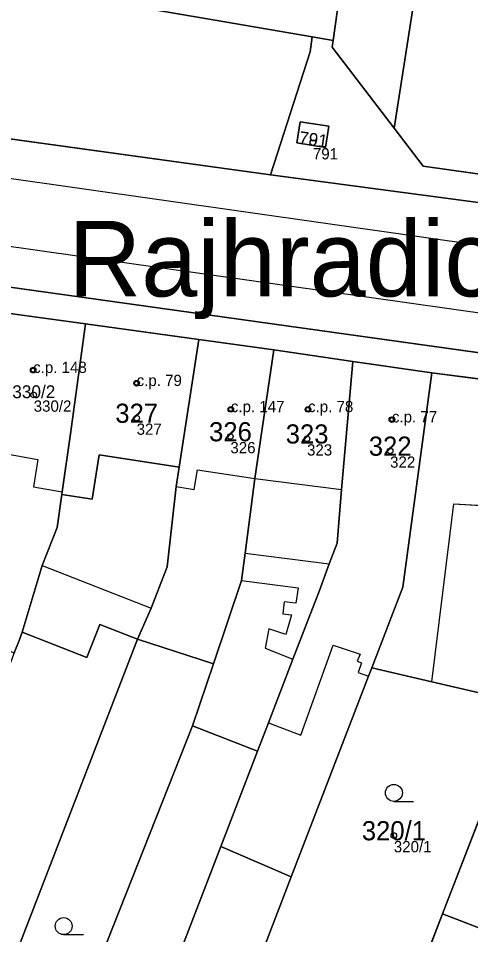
# Model space of a CAD drawing. Extents: x -603967 to -594699, y -1179315 to -1165625.
# Drawn here: x -597874.4 to -597834.2, y -1172370 to -1172288.7 of the extents above; entities that cross this region are included whole.
import ezdxf

# ---------------------------------------------------------------- set-up
doc = ezdxf.new("R2010")
doc.units = 0
for name, color, linetype in [('Definiční body', 7, 'Continuous'), ('Hranice parcel', 7, 'Continuous'), ('Parcelní čísla', 7, 'Continuous'), ('Polygon budovy', 7, 'Continuous'), ('Polygon parcely', 7, 'Continuous'), ('Pop  PČ popisy', 7, 'Continuous'), ('Vnitřní kresba', 7, 'Continuous'), ('Značky budov', 7, 'Continuous'), ('Značky kultur', 7, 'Continuous')]:
    doc.layers.add(name, color=color, linetype=linetype)

msp = doc.modelspace()

# ---------------------------------------------------------------- linework, layer by layer
at = {"layer": 'Definiční body'}
for centre in [(-597848.22, -1172299.74994), (-597873.04, -1172319.93994), (-597863.86, -1172321.09994), (-597872.99, -1172322.13994), (-597855.5, -1172323.41994), (-597848.65, -1172323.41994), (-597863.86, -1172324.18994), (-597841.21, -1172324.32994), (-597855.54, -1172325.82994), (-597848.74, -1172326.02994), (-597841.37, -1172327.10994), (-597841.04, -1172361.23994)]:
    msp.add_circle(centre, 0.25, dxfattribs=at)
at = {"layer": 'Hranice parcel'}
for p, q in [((-597843.27, -1172268), (-597846.43, -1172290.68)), ((-597960.77, -1172287.58), (-597851.99, -1172302.61)), ((-597846.43, -1172290.68), (-597848.29, -1172290.37)), ((-597846.43, -1172290.68), (-597846.51, -1172291.29)), ((-597846.51, -1172291.29), (-597841.01, -1172298.48)), ((-597841.01, -1172298.48), (-597838.43, -1172301.85)), ((-597797.27, -1172323.47), (-597956.98, -1172301.12)), ((-597868.4, -1172315.83), (-597875.31, -1172314.88)), ((-597858.33, -1172317.21), (-597868.4, -1172315.83)), ((-597851.69, -1172318.15), (-597858.33, -1172317.21)), ((-597851.69, -1172318.15), (-597853.36, -1172329.57)), ((-597844.68, -1172319.17), (-597851.69, -1172318.15)), ((-597837.68, -1172320.18), (-597844.68, -1172319.17)), ((-597837.68, -1172320.18), (-597840.24, -1172339.2)), ((-597823.64, -1172322), (-597837.68, -1172320.18)), ((-597860.36, -1172330.27), (-597861.14, -1172337.39)), ((-597840.24, -1172339.2), (-597842.99, -1172346.35)), ((-597863.79, -1172343.81), (-597887.75, -1172405.79)), ((-597857.04, -1172345.99), (-597863.79, -1172343.81)), ((-597857.04, -1172345.99), (-597858.91, -1172351.51)), ((-597858.91, -1172351.51), (-597883.76, -1172414.3)), ((-597858.91, -1172351.51), (-597853.13, -1172353.76)), ((-597853.13, -1172353.76), (-597856.39, -1172362.22)), ((-597831.29, -1172354.15), (-597836.71, -1172368.19)), ((-597864.04, -1172382.13), (-597856.39, -1172362.22)), ((-597856.39, -1172362.22), (-597850.14, -1172364.92)), ((-597850.14, -1172364.92), (-597852.42, -1172370.84)), ((-597836.71, -1172368.19), (-597839.64, -1172375.77)), ((-597825.53, -1172372.51), (-597836.71, -1172368.19))]:
    msp.add_line(p, q, dxfattribs=at)
for points in [[(-597799.1, -1172253.23), (-597834.14, -1172254.47), (-597841.01, -1172298.48)], [(-597848.29, -1172290.37), (-597857.07, -1172288.86), (-597902.52, -1172281.09), (-597902.2, -1172279.02)], [(-597851.99, -1172302.61), (-597848.47, -1172291.69), (-597848.29, -1172290.37)], [(-597849.36, -1172297.89), (-597849.65, -1172299.77), (-597847.1, -1172300.17), (-597846.81, -1172298.29), (-597849.36, -1172297.89)], [(-597838.43, -1172301.85), (-597806.33, -1172306.37), (-597805.42, -1172303.54)], [(-597731.68, -1172318.8), (-597765.64, -1172314.46), (-597793.13, -1172310.44), (-597851.99, -1172302.61)], [(-597868.4, -1172315.83), (-597869.73, -1172325.59), (-597870.47, -1172330.74), (-597870.5, -1172330.98), (-597870.91, -1172333.89), (-597872.24, -1172337.28), (-597874, -1172343.19)], [(-597858.33, -1172317.21), (-597860.09, -1172328.55), (-597860.36, -1172330.27)], [(-597844.68, -1172319.17), (-597845.67, -1172330.52), (-597846.08, -1172335.29), (-597846.77, -1172337.14), (-597847.64, -1172339.5), (-597849.99, -1172345.6), (-597852.16, -1172351.24), (-597853.13, -1172353.76)], [(-597853.36, -1172329.57), (-597854.22, -1172336.17), (-597854.54, -1172338.6), (-597857.04, -1172345.99)], [(-597861.14, -1172337.39), (-597862.58, -1172341.06), (-597863.79, -1172343.81)], [(-597874, -1172343.19), (-597868.27, -1172345.43), (-597867.13, -1172342.5), (-597863.79, -1172343.81)], [(-597874, -1172343.19), (-597874.29, -1172343.92), (-597874.71, -1172345.02)], [(-597842.99, -1172346.35), (-597843.28, -1172347.1), (-597850.14, -1172364.92)], [(-597842.99, -1172346.35), (-597837.67, -1172347.59), (-597829.49, -1172349.49)]]:
    msp.add_lwpolyline(points, dxfattribs=at)
at = {"layer": 'Polygon budovy'}
for points in [[(-597875.31, -1172314.88), (-597876.91, -1172327.11), (-597872.61, -1172327.86), (-597873.02, -1172330.29), (-597870.47, -1172330.74), (-597869.73, -1172325.59), (-597868.4, -1172315.83)], [(-597868.4, -1172315.83), (-597869.73, -1172325.59), (-597870.47, -1172330.74), (-597870.5, -1172330.98), (-597867.8, -1172331.4), (-597867.19, -1172327.45), (-597860.09, -1172328.55), (-597858.33, -1172317.21)], [(-597860.09, -1172328.55), (-597860.36, -1172330.27), (-597858.74, -1172330.52), (-597858.47, -1172328.78), (-597853.36, -1172329.57), (-597851.69, -1172318.15), (-597858.33, -1172317.21)], [(-597851.69, -1172318.15), (-597853.36, -1172329.57), (-597845.67, -1172330.52), (-597844.68, -1172319.17)], [(-597852.16, -1172351.24), (-597849.29, -1172352.34), (-597846.41, -1172344.35), (-597844.04, -1172345.14), (-597844.29, -1172345.76), (-597843.91, -1172345.92), (-597844.2, -1172346.78), (-597843.28, -1172347.1), (-597842.99, -1172346.35), (-597840.24, -1172339.2), (-597837.68, -1172320.18), (-597844.68, -1172319.17), (-597845.67, -1172330.52), (-597846.08, -1172335.29), (-597846.77, -1172337.14), (-597847.64, -1172339.5), (-597849.99, -1172345.6)], [(-597840.24, -1172339.2), (-597842.99, -1172346.35), (-597837.67, -1172347.59), (-597835.73, -1172331.81), (-597825.22, -1172332.4), (-597823.64, -1172322), (-597837.68, -1172320.18)]]:
    msp.add_lwpolyline(points, close=True, dxfattribs=at)
at = {"layer": 'Polygon parcely'}
for points in [[(-597846.51, -1172291.29), (-597841.01, -1172298.48), (-597834.14, -1172254.47), (-597799.1, -1172253.23), (-597798.87, -1172251.98), (-597825.85, -1172253.05), (-597836.28, -1172253.46), (-597841.25, -1172253.65), (-597841.48, -1172255.09), (-597837.95, -1172255.68), (-597839.74, -1172268.6), (-597843.27, -1172268), (-597846.43, -1172290.68)], [(-597805.42, -1172303.54), (-597809.17, -1172302.98), (-597808, -1172294.35), (-597804.59, -1172294.69), (-597803.4, -1172285.08), (-597802.68, -1172279.24), (-597802.47, -1172277.54), (-597799.1, -1172253.23), (-597834.14, -1172254.47), (-597841.01, -1172298.48), (-597838.43, -1172301.85), (-597806.33, -1172306.37)], [(-597939.04, -1172265.73), (-597958.15, -1172263.39), (-597958.56, -1172266.68), (-597960.77, -1172287.58), (-597851.99, -1172302.61), (-597848.47, -1172291.69), (-597848.29, -1172290.37), (-597857.07, -1172288.86), (-597902.52, -1172281.09), (-597902.2, -1172279.02), (-597910.2, -1172277.6), (-597910.76, -1172280.83), (-597940.76, -1172275.87), (-597940.21, -1172272.62)], [(-597849.36, -1172297.89), (-597849.65, -1172299.77), (-597847.1, -1172300.17), (-597846.81, -1172298.29)], [(-597849.36, -1172297.89), (-597846.81, -1172298.29), (-597847.1, -1172300.17), (-597849.65, -1172299.77)], [(-597875.31, -1172314.88), (-597876.91, -1172327.11), (-597877.94, -1172334.69), (-597881.43, -1172342.45), (-597874.71, -1172345.02), (-597874.29, -1172343.92), (-597874, -1172343.19), (-597872.24, -1172337.28), (-597870.91, -1172333.89), (-597870.5, -1172330.98), (-597870.47, -1172330.74), (-597869.73, -1172325.59), (-597868.4, -1172315.83)], [(-597870.91, -1172333.89), (-597872.24, -1172337.28), (-597874, -1172343.19), (-597868.27, -1172345.43), (-597867.13, -1172342.5), (-597863.79, -1172343.81), (-597862.58, -1172341.06), (-597861.14, -1172337.39), (-597860.36, -1172330.27), (-597860.09, -1172328.55), (-597858.33, -1172317.21), (-597868.4, -1172315.83), (-597869.73, -1172325.59), (-597870.47, -1172330.74), (-597870.5, -1172330.98)], [(-597863.79, -1172343.81), (-597857.04, -1172345.99), (-597854.54, -1172338.6), (-597854.22, -1172336.17), (-597853.36, -1172329.57), (-597851.69, -1172318.15), (-597858.33, -1172317.21), (-597860.09, -1172328.55), (-597860.36, -1172330.27), (-597861.14, -1172337.39), (-597862.58, -1172341.06)], [(-597853.36, -1172329.57), (-597854.22, -1172336.17), (-597854.54, -1172338.6), (-597857.04, -1172345.99), (-597858.91, -1172351.51), (-597853.13, -1172353.76), (-597852.16, -1172351.24), (-597849.99, -1172345.6), (-597847.64, -1172339.5), (-597846.77, -1172337.14), (-597846.08, -1172335.29), (-597845.67, -1172330.52), (-597844.68, -1172319.17), (-597851.69, -1172318.15)], [(-597847.64, -1172339.5), (-597849.99, -1172345.6), (-597852.16, -1172351.24), (-597853.13, -1172353.76), (-597856.39, -1172362.22), (-597850.14, -1172364.92), (-597843.28, -1172347.1), (-597842.99, -1172346.35), (-597840.24, -1172339.2), (-597837.68, -1172320.18), (-597844.68, -1172319.17), (-597845.67, -1172330.52), (-597846.08, -1172335.29), (-597846.77, -1172337.14)], [(-597837.67, -1172347.59), (-597829.49, -1172349.49), (-597826.48, -1172342.22), (-597825.36, -1172333.47), (-597825.22, -1172332.4), (-597823.64, -1172322), (-597837.68, -1172320.18), (-597840.24, -1172339.2), (-597842.99, -1172346.35)], [(-597826.48, -1172342.22), (-597829.49, -1172349.49), (-597825.75, -1172350.91), (-597827.56, -1172355.59), (-597831.29, -1172354.15), (-597836.71, -1172368.19), (-597825.53, -1172372.51), (-597816.66, -1172350.41), (-597814.62, -1172342.11), (-597813.61, -1172335.18), (-597813.43, -1172333.81), (-597819.36, -1172333.05), (-597819.51, -1172334.22), (-597825.36, -1172333.47)], [(-597898.57, -1172407.74), (-597889.99, -1172411.58), (-597887.75, -1172405.79), (-597863.79, -1172343.81), (-597867.13, -1172342.5), (-597868.27, -1172345.43), (-597874, -1172343.19), (-597874.29, -1172343.92), (-597874.71, -1172345.02), (-597895.9, -1172400.73)], [(-597887.75, -1172405.79), (-597884.38, -1172407.27), (-597886.55, -1172413.08), (-597883.76, -1172414.3), (-597858.91, -1172351.51), (-597857.04, -1172345.99), (-597863.79, -1172343.81)], [(-597850.14, -1172364.92), (-597852.42, -1172370.84), (-597839.64, -1172375.77), (-597836.71, -1172368.19), (-597831.29, -1172354.15), (-597829.49, -1172349.49), (-597837.67, -1172347.59), (-597842.99, -1172346.35), (-597843.28, -1172347.1)], [(-597864.04, -1172382.13), (-597856.39, -1172362.22), (-597853.13, -1172353.76), (-597858.91, -1172351.51), (-597883.76, -1172414.3), (-597880.68, -1172415.65), (-597878.23, -1172409.28), (-597874.97, -1172410.54), (-597869.57, -1172396.51)], [(-597852.42, -1172370.84), (-597850.14, -1172364.92), (-597856.39, -1172362.22), (-597864.04, -1172382.13), (-597857.72, -1172384.55)], [(-597844.6, -1172420.9), (-597838.33, -1172405.07), (-597829.85, -1172383.66), (-597825.53, -1172372.51), (-597836.71, -1172368.19), (-597839.64, -1172375.77), (-597858.22, -1172423.91), (-597846.88, -1172426.7), (-597850.47, -1172425.33), (-597848.31, -1172419.68), (-597844.67, -1172421.08)]]:
    msp.add_lwpolyline(points, close=True, dxfattribs=at)
for points in [[(-597902.52, -1172281.09), (-597857.07, -1172288.86), (-597848.29, -1172290.37), (-597846.43, -1172290.68), (-597843.27, -1172268)], [(-597534.75, -1172348.6), (-597559.28, -1172345.76), (-597603.32, -1172338.5), (-597661.75, -1172328.26), (-597662.94, -1172328.05), (-597706, -1172323.18), (-597731.68, -1172318.8), (-597765.64, -1172314.46), (-597793.13, -1172310.44), (-597851.99, -1172302.61), (-597960.77, -1172287.58), (-597964.7, -1172286.91), (-597986.41, -1172283.87), (-598031.69, -1172277.53)], [(-598037.57, -1172289.67), (-597969.21, -1172299.41), (-597966.22, -1172299.84), (-597956.98, -1172301.12), (-597797.27, -1172323.47), (-597770.58, -1172327.35), (-597737.75, -1172331.93), (-597704.89, -1172336.54), (-597674.14, -1172341.49), (-597673.16, -1172341.62), (-597665.62, -1172342.61), (-597661.18, -1172343.19), (-597660.8, -1172342.11), (-597591.42, -1172351.56), (-597523.81, -1172359.42)], [(-597806.33, -1172306.37), (-597838.43, -1172301.85), (-597841.01, -1172298.48), (-597846.51, -1172291.29), (-597846.43, -1172290.68), (-597848.29, -1172290.37), (-597848.47, -1172291.69), (-597851.99, -1172302.61), (-597793.13, -1172310.44)], [(-597797.27, -1172323.47), (-597956.98, -1172301.12), (-597957.22, -1172302.78), (-597932.93, -1172306.76), (-597918.53, -1172309.02), (-597911.06, -1172310), (-597906, -1172310.66), (-597903.73, -1172310.95), (-597896.15, -1172312.1), (-597890.13, -1172312.91), (-597882.36, -1172313.9), (-597875.31, -1172314.88), (-597868.4, -1172315.83), (-597858.33, -1172317.21), (-597851.69, -1172318.15), (-597844.68, -1172319.17), (-597837.68, -1172320.18), (-597823.64, -1172322)]]:
    msp.add_lwpolyline(points, dxfattribs=at)
at = {"layer": 'Vnitřní kresba'}
for p, q in [((-597794.4, -1172314.43), (-598033.11, -1172280.47)), ((-597967.08, -1172295.87), (-597796.21, -1172320.14)), ((-597876.91, -1172327.11), (-597872.61, -1172327.86)), ((-597872.61, -1172327.86), (-597873.02, -1172330.29)), ((-597867.19, -1172327.45), (-597867.8, -1172331.4)), ((-597860.09, -1172328.55), (-597867.19, -1172327.45)), ((-597858.74, -1172330.52), (-597858.47, -1172328.78)), ((-597858.47, -1172328.78), (-597853.36, -1172329.57)), ((-597853.36, -1172329.57), (-597845.67, -1172330.52)), ((-597873.02, -1172330.29), (-597870.47, -1172330.74)), ((-597860.36, -1172330.27), (-597858.74, -1172330.52)), ((-597867.8, -1172331.4), (-597870.5, -1172330.98)), ((-597837.67, -1172347.59), (-597835.73, -1172331.81)), ((-597835.73, -1172331.81), (-597825.22, -1172332.4)), ((-597854.22, -1172336.17), (-597846.77, -1172337.14)), ((-597872.24, -1172337.28), (-597862.58, -1172341.06)), ((-597854.54, -1172338.6), (-597849.54, -1172339.25)), ((-597849.54, -1172339.25), (-597849.72, -1172340.63)), ((-597850.76, -1172340.49), (-597850.9, -1172341.57)), ((-597849.72, -1172340.63), (-597850.76, -1172340.49)), ((-597850.9, -1172341.57), (-597850.13, -1172341.67)), ((-597850.13, -1172341.67), (-597850.62, -1172343.41)), ((-597852.14, -1172342.91), (-597852.44, -1172344.6)), ((-597850.62, -1172343.41), (-597852.14, -1172342.91)), ((-597849.29, -1172352.34), (-597846.41, -1172344.35)), ((-597846.41, -1172344.35), (-597844.04, -1172345.14)), ((-597852.44, -1172344.6), (-597849.99, -1172345.6)), ((-597844.04, -1172345.14), (-597844.29, -1172345.76)), ((-597844.29, -1172345.76), (-597843.91, -1172345.92)), ((-597843.91, -1172345.92), (-597844.2, -1172346.78)), ((-597844.2, -1172346.78), (-597843.28, -1172347.1)), ((-597852.16, -1172351.24), (-597849.29, -1172352.34))]:
    msp.add_line(p, q, dxfattribs=at)
at = {"layer": 'Značky budov'}
for centre in [(-597873.0468, -1172319.93916), (-597863.8668, -1172321.09916), (-597855.5068, -1172323.41916), (-597848.6568, -1172323.41916), (-597841.2168, -1172324.32916)]:
    msp.add_circle(centre, 0.175, dxfattribs=at)
at = {"layer": 'Značky kultur'}
for p, q in [((-597841.033, -1172358.21), (-597839.283, -1172358.21)), ((-597870.333, -1172370.03), (-597868.583, -1172370.03))]:
    msp.add_line(p, q, dxfattribs=at)
for centre in [(-597841.03286, -1172357.45981), (-597870.33286, -1172369.27981)]:
    msp.add_circle(centre, 0.75, dxfattribs=at)

# ---------------------------------------------------------------- texts
at = {"layer": 'Definiční body'}
for s, p in [('791', (-597848.22, -1172301.239)), ('c.p. 148', (-597873.04, -1172320.19)), ('c.p. 79', (-597863.86, -1172321.35)), ('330/2', (-597872.99, -1172323.629)), ('c.p. 147', (-597855.5, -1172323.67)), ('c.p. 78', (-597848.65, -1172323.67)), ('c.p. 77', (-597841.21, -1172324.58)), ('327', (-597863.86, -1172325.679)), ('326', (-597855.54, -1172327.319)), ('323', (-597848.74, -1172327.519)), ('322', (-597841.37, -1172328.599)), ('320/1', (-597841.04, -1172362.729))]:
    msp.add_text(s, height=0.999996, dxfattribs=at).set_placement(p)
at = {"layer": 'Parcelní čísla'}
msp.add_text('791', height=1.14, rotation=351.9999972, dxfattribs=at).set_placement((-597849.515, -1172299.855))
for s, height, p in [('330/2', 1.14, (-597874.891, -1172322.425)), ('327', 1.699998, (-597865.75, -1172324.615)), ('326', 1.699998, (-597857.43, -1172326.255)), ('323', 1.699998, (-597850.63, -1172326.455)), ('322', 1.699998, (-597843.26, -1172327.535)), ('320/1', 1.699998, (-597843.876, -1172361.665))]:
    msp.add_text(s, height=height, dxfattribs=at).set_placement(p)
at = {"layer": 'Pop  PČ popisy'}
msp.add_text('Rajhradice', height=6.699996, dxfattribs=at).set_placement((-597869.924, -1172313.395))

doc.saveas('drawing.dxf')
